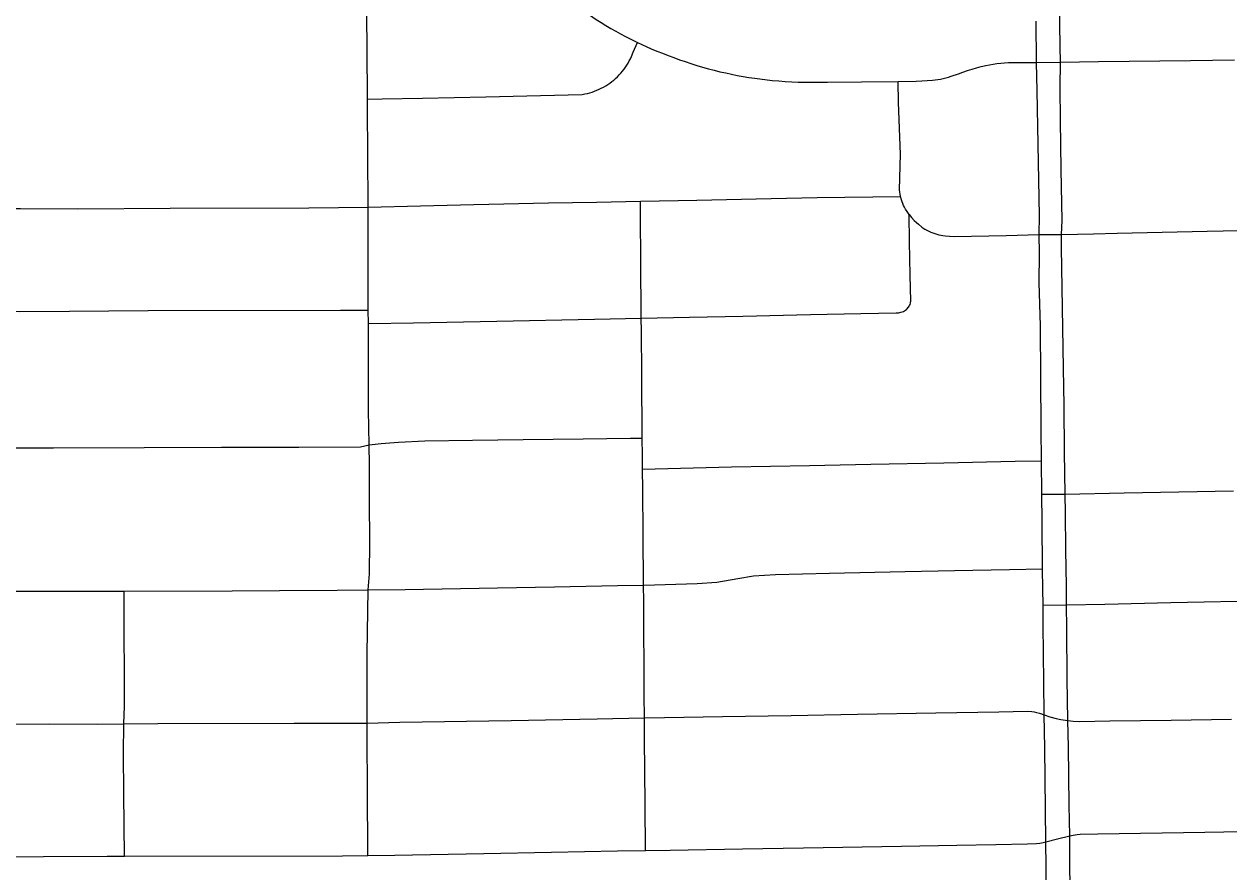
# Model space of a CAD drawing. Extents: x -59 to 82, y -3 to 49.
# Drawn here: x -9.808 to -9.229, y 34.284 to 34.691 of the extents above; entities that cross this region are included whole.
import ezdxf

# ---------------------------------------------------------------- set-up
doc = ezdxf.new("R2010")
doc.units = 0
doc.layers.add('GM_X_City_Street', color=7, linetype='Continuous')
doc.layers.add('GM_X_County_Road', color=7, linetype='Continuous')

msp = doc.modelspace()

# ---------------------------------------------------------------- linework, layer by layer
at = {"layer": 'GM_X_City_Street'}
msp.add_line((-9.3215, 34.67221), (-9.30996, 34.67234), dxfattribs=at)
for points in [[(-9.57162, 34.72584), (-9.56598, 34.71998), (-9.56418, 34.71814), (-9.56234, 34.71632), (-9.56047, 34.71453), (-9.55858, 34.71276), (-9.55666, 34.71103), (-9.55468, 34.70932), (-9.55164, 34.70684), (-9.54859, 34.70443), (-9.54551, 34.70205), (-9.5424, 34.6997), (-9.53927, 34.6974), (-9.53612, 34.69512), (-9.5329, 34.69287), (-9.53057, 34.69138), (-9.52826, 34.68995), (-9.52593, 34.68856), (-9.52356, 34.68721), (-9.52118, 34.6859), (-9.51878, 34.68462), (-9.51636, 34.68338), (-9.51308, 34.68178)], [(-9.64258, 34.29166), (-9.64274, 34.32442), (-9.64286, 34.34686), (-9.6429, 34.35513), (-9.64282, 34.38853), (-9.64234, 34.4192), (-9.64185, 34.4268), (-9.64166, 34.44208), (-9.64176, 34.46207), (-9.64185, 34.47904), (-9.6419, 34.48865), (-9.6422, 34.50531), (-9.64227, 34.53822), (-9.64228, 34.54696), (-9.64235, 34.55335), (-9.64245, 34.57507), (-9.64243, 34.60276), (-9.64259, 34.62874), (-9.64272, 34.64944), (-9.64275, 34.65463), (-9.6429, 34.67866), (-9.64299, 34.69463), (-9.64305, 34.70324)], [(-9.64275, 34.65463), (-9.63566, 34.65473), (-9.61627, 34.655), (-9.58593, 34.65569), (-9.55965, 34.65629), (-9.53959, 34.65685), (-9.53829, 34.65709), (-9.53713, 34.65736), (-9.53598, 34.65767), (-9.53484, 34.65802), (-9.53372, 34.65841), (-9.53261, 34.65885), (-9.53152, 34.65933), (-9.53045, 34.65985), (-9.52939, 34.66041), (-9.52836, 34.661), (-9.52736, 34.66164), (-9.52637, 34.66232), (-9.52542, 34.66302), (-9.52448, 34.66376), (-9.52358, 34.66455), (-9.52271, 34.66536), (-9.52187, 34.6662), (-9.52106, 34.66707), (-9.52027, 34.668), (-9.51954, 34.66896), (-9.51886, 34.66992), (-9.51821, 34.67091), (-9.51761, 34.67192), (-9.51703, 34.67295), (-9.51649, 34.674), (-9.51599, 34.67507), (-9.51516, 34.67712), (-9.51308, 34.68178)], [(-9.51308, 34.68178), (-9.50899, 34.67989), (-9.5065, 34.67881), (-9.50382, 34.67768), (-9.50113, 34.67658), (-9.49841, 34.67553), (-9.49569, 34.67451), (-9.49294, 34.67352), (-9.49019, 34.67258), (-9.48742, 34.67168), (-9.48464, 34.67081), (-9.48185, 34.66999), (-9.47904, 34.6692), (-9.47622, 34.66845), (-9.47347, 34.66778), (-9.47072, 34.66715), (-9.46795, 34.66655), (-9.46517, 34.666), (-9.46239, 34.66549), (-9.4596, 34.66502), (-9.4568, 34.6646), (-9.44834, 34.66361), (-9.44523, 34.66335), (-9.44211, 34.66312), (-9.43898, 34.66293), (-9.43586, 34.66278), (-9.43269, 34.66267), (-9.42177, 34.66274), (-9.40551, 34.66292), (-9.38789, 34.66311)], [(-9.38789, 34.66311), (-9.37923, 34.6632), (-9.37662, 34.66332), (-9.37405, 34.66347), (-9.37147, 34.66364), (-9.37015, 34.66379), (-9.36885, 34.66398), (-9.36755, 34.66422), (-9.36626, 34.66449), (-9.36498, 34.66481), (-9.3637, 34.66517), (-9.36245, 34.66556), (-9.35901, 34.66681), (-9.35684, 34.66757), (-9.35465, 34.6683), (-9.35245, 34.66899), (-9.35024, 34.66963), (-9.34802, 34.67025), (-9.34586, 34.6708), (-9.34411, 34.67111), (-9.34229, 34.67139), (-9.34047, 34.67164), (-9.33864, 34.67183), (-9.33681, 34.672), (-9.33497, 34.67211), (-9.33313, 34.67219), (-9.3215, 34.67221)], [(-9.30996, 34.67234), (-9.29176, 34.67266), (-9.2476, 34.67316), (-9.22639, 34.67346)], [(-9.38394, 34.55363), (-9.38292, 34.55477), (-9.38265, 34.55521), (-9.38241, 34.55566), (-9.38222, 34.55614), (-9.38206, 34.55663), (-9.38194, 34.55712), (-9.38187, 34.55763), (-9.3821, 34.57012), (-9.3824, 34.58621), (-9.38264, 34.59925), (-9.38364, 34.60064), (-9.38439, 34.60182), (-9.38486, 34.60269), (-9.38529, 34.60357), (-9.38569, 34.60447), (-9.38604, 34.60539), (-9.38635, 34.60632), (-9.38675, 34.60783), (-9.38727, 34.61115), (-9.38676, 34.6282), (-9.38777, 34.65299), (-9.38789, 34.66311)], [(-9.96085, 34.60169), (-9.94027, 34.60177), (-9.89291, 34.60187), (-9.85373, 34.60199), (-9.82356, 34.60209), (-9.80935, 34.60213), (-9.78187, 34.60196), (-9.73756, 34.60232), (-9.67092, 34.60241), (-9.64243, 34.60276)], [(-9.64243, 34.60276), (-9.61735, 34.60342), (-9.59165, 34.60402), (-9.55581, 34.60477), (-9.53274, 34.60524), (-9.51164, 34.60566), (-9.48452, 34.60612), (-9.44894, 34.60686), (-9.42684, 34.60734), (-9.38675, 34.60783)], [(-9.50926, 34.29408), (-9.50943, 34.31636), (-9.50965, 34.34781), (-9.50971, 34.35773), (-9.50993, 34.36856), (-9.51007, 34.41365), (-9.51024, 34.42137), (-9.51038, 34.44589), (-9.51055, 34.4673), (-9.51063, 34.47712), (-9.5107, 34.48367), (-9.51078, 34.49196), (-9.51096, 34.52249), (-9.51118, 34.54326), (-9.51125, 34.54956), (-9.51143, 34.57755), (-9.51158, 34.59763), (-9.51164, 34.60566)], [(-9.38264, 34.59925), (-9.38151, 34.59785), (-9.38019, 34.59642), (-9.37907, 34.59533), (-9.37819, 34.59455), (-9.37649, 34.59317), (-9.37504, 34.59213), (-9.37414, 34.59165), (-9.37322, 34.59121), (-9.37229, 34.5908), (-9.37134, 34.59042), (-9.37037, 34.59009), (-9.3694, 34.5898), (-9.36841, 34.58954), (-9.36741, 34.58932), (-9.36641, 34.58915), (-9.3654, 34.58901), (-9.36318, 34.58884), (-9.36095, 34.58873), (-9.33605, 34.58918), (-9.32017, 34.58959), (-9.30943, 34.58972), (-9.29409, 34.59001), (-9.28267, 34.59024), (-9.23948, 34.59121), (-9.20903, 34.59196)], [(-10.28228, 34.54425), (-10.2752, 34.54445), (-10.26785, 34.54465), (-10.23408, 34.54567), (-10.20097, 34.5462), (-10.15075, 34.54741), (-10.10391, 34.54844), (-10.0695, 34.54921), (-10.05381, 34.54957), (-10.01154, 34.55084), (-9.96979, 34.55146), (-9.96012, 34.5517), (-9.9501, 34.55211), (-9.91325, 34.55266), (-9.85375, 34.55289), (-9.80964, 34.55277), (-9.78583, 34.55288), (-9.74812, 34.55312), (-9.65571, 34.55331), (-9.64235, 34.55335)], [(-9.64228, 34.54696), (-9.62066, 34.54724), (-9.5807, 34.54805), (-9.53379, 34.54902), (-9.51125, 34.54956), (-9.48803, 34.54999), (-9.46242, 34.55047), (-9.42999, 34.55122), (-9.40591, 34.55177), (-9.38892, 34.55202), (-9.38772, 34.55212), (-9.38713, 34.55223), (-9.38655, 34.55237), (-9.38597, 34.55255), (-9.38541, 34.55277), (-9.38394, 34.55363)], [(-9.85918, 34.48721), (-9.79357, 34.48732), (-9.75005, 34.48745), (-9.71277, 34.48755), (-9.67568, 34.48767), (-9.64602, 34.48775), (-9.6419, 34.48865), (-9.63614, 34.48933), (-9.62784, 34.49001), (-9.61525, 34.49057), (-9.59224, 34.49098), (-9.56805, 34.49129), (-9.5391, 34.49166), (-9.51638, 34.49199), (-9.51078, 34.49196)], [(-9.51063, 34.47712), (-9.46798, 34.47814), (-9.43055, 34.47879), (-9.40105, 34.47938), (-9.36595, 34.48008), (-9.33174, 34.48091), (-9.3191, 34.48102)], [(-9.31898, 34.46505), (-9.30768, 34.46513), (-9.2794, 34.46562), (-9.22682, 34.46665)], [(-9.81171, 34.41853), (-9.75955, 34.41857), (-9.70764, 34.41874), (-9.68493, 34.41886), (-9.65723, 34.41898), (-9.64234, 34.4192), (-9.6247, 34.41928), (-9.5803, 34.4201), (-9.55286, 34.4206), (-9.52262, 34.42123), (-9.51024, 34.42137), (-9.50493, 34.42163), (-9.48449, 34.42212), (-9.47493, 34.42285), (-9.46489, 34.42459), (-9.45733, 34.42595), (-9.44675, 34.42657), (-9.42084, 34.42711), (-9.38461, 34.428), (-9.3608, 34.42848), (-9.33442, 34.42898), (-9.31856, 34.42925)], [(-9.31835, 34.41187), (-9.30705, 34.41192), (-9.28866, 34.41231), (-9.2569, 34.413), (-9.2091, 34.41397), (-9.19264, 34.4143), (-9.16999, 34.41471), (-9.15673, 34.41499), (-9.13459, 34.41535), (-9.12921, 34.41549), (-9.10624, 34.41587), (-9.06905, 34.41662), (-9.03094, 34.41766), (-9.00222, 34.41845), (-8.97983, 34.41923), (-8.93737, 34.42055), (-8.89974, 34.42173), (-8.86942, 34.42255), (-8.85051, 34.42321), (-8.80802, 34.42459), (-8.76644, 34.4257), (-8.73531, 34.42671), (-8.71027, 34.42764)], [(-9.75941, 34.29139), (-9.75967, 34.3212), (-9.75986, 34.3408), (-9.75977, 34.35484), (-9.75946, 34.36336), (-9.75953, 34.41383), (-9.75955, 34.41857)], [(-9.82955, 34.35474), (-9.79551, 34.35485), (-9.77217, 34.35476), (-9.75977, 34.35484), (-9.74343, 34.35497), (-9.67793, 34.35514), (-9.6429, 34.35513), (-9.62723, 34.35559), (-9.57375, 34.35646), (-9.53245, 34.35728), (-9.50971, 34.35773), (-9.50006, 34.35791), (-9.47233, 34.35845), (-9.43934, 34.35893), (-9.40746, 34.35947), (-9.36984, 34.36016), (-9.33955, 34.36064), (-9.32585, 34.36086), (-9.32377, 34.36076), (-9.32257, 34.36061), (-9.32141, 34.36032), (-9.31997, 34.3599), (-9.31775, 34.35916), (-9.31514, 34.35826), (-9.31209, 34.35743), (-9.30978, 34.35694), (-9.30637, 34.35646), (-9.30387, 34.35617), (-9.30073, 34.35604), (-9.28619, 34.35624), (-9.25678, 34.35664), (-9.22785, 34.35703)], [(-9.89868, 34.29111), (-9.79827, 34.29126), (-9.76782, 34.29136), (-9.75941, 34.29139), (-9.65466, 34.2916), (-9.64258, 34.29166), (-9.6296, 34.29188), (-9.58688, 34.29266), (-9.55443, 34.2933), (-9.52272, 34.29384), (-9.50926, 34.29408), (-9.49735, 34.29428), (-9.4626, 34.29485), (-9.4334, 34.29538), (-9.38638, 34.29619), (-9.35975, 34.29665), (-9.34099, 34.29697), (-9.32574, 34.29724), (-9.32146, 34.29736), (-9.31987, 34.29758), (-9.31833, 34.29786), (-9.317, 34.2982), (-9.31134, 34.29963), (-9.30551, 34.30112), (-9.30392, 34.30149), (-9.30189, 34.30181), (-9.30052, 34.30194), (-9.29202, 34.30209), (-9.2407, 34.30292), (-9.18602, 34.30384)]]:
    msp.add_lwpolyline(points, dxfattribs=at)
at = {"layer": 'GM_X_County_Road'}
for points in [[(-9.30517, 34.25845), (-9.30543, 34.28993), (-9.30551, 34.30112), (-9.30574, 34.31579), (-9.30617, 34.34388), (-9.30637, 34.35646), (-9.30671, 34.37644), (-9.30694, 34.40047), (-9.30705, 34.41192), (-9.30715, 34.42085), (-9.30736, 34.43834), (-9.30757, 34.45598), (-9.30768, 34.46513), (-9.30797, 34.48527), (-9.30817, 34.50745), (-9.30848, 34.52552), (-9.30945, 34.58346), (-9.30943, 34.58972), (-9.30923, 34.59638), (-9.30958, 34.62078), (-9.30996, 34.64439), (-9.31011, 34.66032), (-9.30996, 34.67234), (-9.31012, 34.67982), (-9.31035, 34.69056), (-9.31055, 34.71093)], [(-9.31646, 34.25895), (-9.31685, 34.28629), (-9.317, 34.2982), (-9.31716, 34.31373), (-9.31753, 34.34338), (-9.31775, 34.35916), (-9.31793, 34.37478), (-9.31825, 34.40237), (-9.31835, 34.41187), (-9.31844, 34.41969), (-9.31856, 34.42925), (-9.31882, 34.45184), (-9.31898, 34.46505), (-9.3191, 34.48102), (-9.31923, 34.49636), (-9.31962, 34.54583), (-9.32015, 34.56666), (-9.32004, 34.58053), (-9.32017, 34.58959), (-9.32, 34.59864), (-9.3212, 34.65854), (-9.3215, 34.67221), (-9.32166, 34.69196)]]:
    msp.add_lwpolyline(points, dxfattribs=at)

doc.saveas('drawing.dxf')
